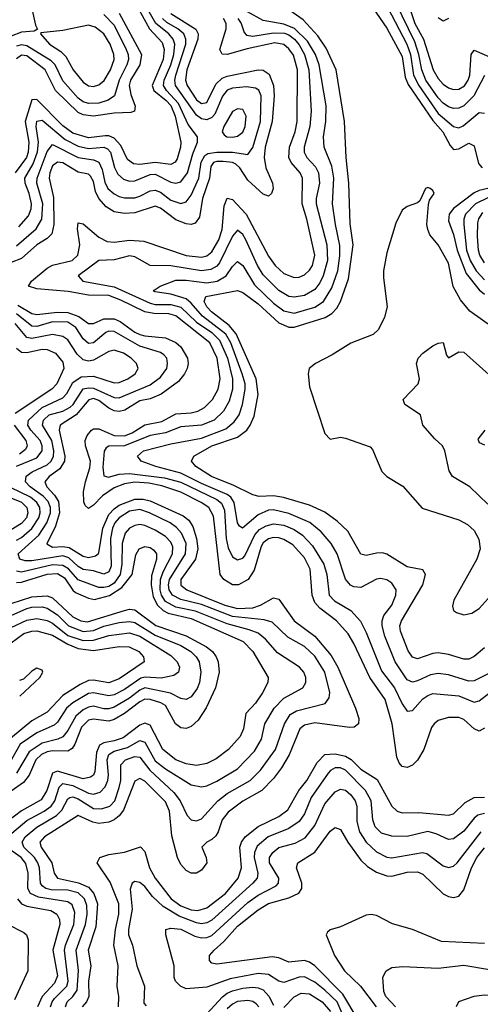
# Model space of a CAD drawing. Header units: inches. Extents: x 884549 to 1028252, y 526810 to 653624.
# Tile 362 of 656: x 910823 to 912614, y 611140 to 614965. Entities that reach past the tile are written whole.
import ezdxf

# ---------------------------------------------------------------- set-up
doc = ezdxf.new("R2010")
doc.units = ezdxf.units.IN
doc.header["$MEASUREMENT"] = 0
doc.layers.add('A9611', color=7, linetype='Continuous')

msp = doc.modelspace()

# ---------------------------------------------------------------- linework, layer by layer
at = {"layer": 'A9611', "color": 5}
for points, elevation in [([(912630, 614748.2), (912589, 614670), (912550, 614630.8), (912530, 614621.6), (912510, 614620.3), (912490, 614626.7), (912470, 614640.6), (912450, 614661.9), (912402.5, 614730), (912386.2, 614770), (912374.9, 614830), (912359.9, 614879.9), (912237.8, 615130)], 2460), ([(910819.5, 614160.5), (910856.3, 614203.7), (910866.8, 614230), (910868.7, 614250), (910859.5, 614290), (910843.7, 614330), (910842.8, 614350), (910874.5, 614405.5), (910891.3, 614451.3), (910896, 614490), (910886.4, 614550), (910890, 614571.1), (910910, 614575.1), (910999.8, 614499.8), (911050, 614474.2), (911090, 614465.3), (911150, 614470.5), (911163.8, 614463.8), (911175.9, 614450), (911191.6, 614391.6), (911204.7, 614364.7), (911225.8, 614345.8), (911250, 614337.9), (911270, 614338.8), (911330, 614364.3), (911350, 614365.2), (911410, 614333.9), (911430, 614330.4), (911450, 614335.6), (911475.8, 614370), (911495.9, 614444.1), (911513.7, 614490), (911514.7, 614510), (911478.4, 614558.4), (911439.7, 614639.7), (911393.7, 614690), (911382, 614710), (911384.1, 614730), (911410.2, 614789.8), (911421.7, 614830), (911426, 614870), (911419.9, 614890), (911402.6, 614910), (911351.5, 614950), (911290, 615060.1)], 2560), ([(912170, 615050.1), (912250, 614932.8), (912310, 614822.5), (912322.2, 614742.2), (912333.2, 614713.2), (912430, 614573.9), (912468.4, 614530), (912496.6, 614476.6), (912510, 614461.5), (912530, 614463.9), (912570, 614485.6), (912590, 614474.8), (912607, 614407), (912621.1, 614390)], 2420), ([(910866, 615026), (910884.5, 614944.5), (910892, 614928), (910879.6, 614920.4), (910830, 614916.2), (910790, 614900.7)], 2660), ([(911270, 615033.1), (911327.1, 614930), (911376.5, 614876.5), (911385.1, 614850), (911380.6, 614810), (911338, 614710), (911344.1, 614690), (911391.9, 614651.9), (911410, 614631.4), (911427.7, 614590), (911449.1, 614490), (911447.9, 614470), (911435.1, 614424.9), (911427.8, 614412.2), (911410, 614402.7), (911350, 614410.8), (911290, 614403.1), (911265.9, 614405.9), (911241.8, 614421.8), (911216.6, 614476.6), (911190, 614504.8), (911170, 614513.8), (911154.6, 614514.6), (911090, 614506.9), (911030, 614524.7), (910990, 614552.6), (910890, 614654.8), (910870, 614653.9), (910843.5, 614570), (910858.7, 614490), (910855.7, 614450), (910848.9, 614430), (910805.6, 614370)], 2580), ([(912651.9, 612428.1), (912590, 612396.5), (912570, 612395.9), (912490, 612420.5), (912450, 612425.1), (912420.3, 612419.7), (912370, 612396.3), (912350, 612391.9), (912330, 612400.7), (912283.4, 612470), (912243.2, 612570), (912232, 612610), (912232.3, 612630), (912239.2, 612650), (912270, 612690.2), (912286.1, 612730), (912286.6, 612750), (912270, 612776.3), (912250, 612789.2), (912226.3, 612793.7), (912210, 612791.8), (912150, 612759.9), (912121.9, 612761.9), (912108.9, 612768.9), (912090, 612791.6), (912057.1, 612890), (912034.4, 612930), (911995.2, 612975.2), (911951.2, 613011.2), (911870, 613047.3), (911810, 613061.5), (911790, 613059.2), (911750, 613041.5), (911689.4, 612989.4), (911677.2, 612997.1), (911670.3, 613010.3), (911656.9, 613090), (911643.5, 613110), (911630, 613120.9), (911530, 613163.4), (911450, 613204.1), (911352.2, 613230), (911295.5, 613250), (911281, 613270), (911304.8, 613290), (911410, 613317.2), (911530, 613338.9), (911623.9, 613376.1), (911657.4, 613402.6), (911675.8, 613430), (911689.7, 613470.3), (911699.5, 613530), (911699, 613550), (911688.5, 613590), (911644.1, 613710), (911624, 613744), (911533.6, 613813.6), (911490, 613864.4), (911470, 613880.5), (911410, 613898.8), (911350, 613907.6), (911343.1, 613910), (911345.8, 613914.2), (911369.6, 613930), (911430, 613953.3), (911470, 613953.3), (911550, 613943.2), (911590.2, 613949.8), (911625.2, 613970), (911650, 614007), (911670, 614026.1), (911690, 614010.7), (911735.5, 613935.5), (911810, 613863.9), (911850, 613834.1), (911890, 613824.6), (911971.1, 613848.9), (912004.5, 613870), (912036.5, 613923.5), (912059.3, 613990), (912067.6, 614047.6), (912068.3, 614088.3), (912050.2, 614170), (912039.6, 614250), (912043.9, 614350), (912036, 614396), (912006.2, 614470), (912004.5, 614510), (912013.7, 614570), (912014.7, 614630), (911987.4, 614790), (911973, 614830), (911942.4, 614882.4), (911891.7, 614931.7), (911850, 614947.5), (911770, 614962.7), (911647.4, 615030)], 2440), ([(912630, 612525.4), (912590, 612491.3), (912570, 612480.3), (912550, 612480.3), (912490, 612498.5), (912450, 612505.2), (912430, 612503.1), (912370, 612482.1), (912350, 612488.3), (912333.8, 612513.8), (912303.4, 612590), (912301.2, 612610), (912308, 612630), (912390.3, 612770), (912401, 612810), (912390, 612828.4), (912330, 612839.7), (912250, 612888.9), (912233.4, 612893.4), (912210, 612893.2), (912170, 612884), (912150, 612888.3), (912098.5, 612978.5), (912057.6, 613017.6), (912010, 613052), (911950, 613078.7), (911848.8, 613108.8), (911810, 613115.5), (911753.4, 613113.4), (911730, 613118.9), (911655.8, 613155.8), (911568.7, 613190), (911507.5, 613230), (911491.4, 613250), (911500.3, 613270), (911570.5, 613310), (911670, 613343.9), (911705.5, 613370), (911719.6, 613390), (911734.5, 613425.5), (911750.5, 613509.5), (911742.1, 613570), (911665, 613745), (911637.3, 613777.3), (911568.5, 613830), (911549.9, 613850), (911540.5, 613870), (911547, 613890), (911670, 613913.6), (911690, 613905.5), (911750, 613862), (911830, 613787.6), (911870, 613771.1), (911890, 613770.3), (912011.3, 613808.7), (912036.8, 613823.2), (912055.7, 613844.3), (912069.8, 613870.2), (912102, 613958), (912119, 614090), (912107.4, 614172.6), (912102.3, 614330), (912092, 614430), (912085.7, 614570), (912053.8, 614770), (912014.3, 614854.3), (911982.4, 614902.4), (911924.9, 614964.9), (911860.7, 615010)], 2420), ([(912253.6, 615013.6), (912328.9, 614870), (912342.5, 614830), (912354.2, 614750), (912374.5, 614710), (912450, 614601.4), (912510, 614549.7), (912530, 614545.6), (912547.2, 614552.8), (912610, 614604.7), (912630, 614601.8)], 2440), ([(912337.1, 615017.1), (912359.5, 614950), (912393.4, 614890), (912430.4, 614770.4), (912450, 614736.9), (912470, 614715), (912490, 614701.1), (912510, 614694.4), (912530, 614695.3), (912552, 614708), (912566.9, 614730), (912573.7, 614750), (912578.2, 614830), (912590, 614846.9), (912650, 614821.4)], 2480), ([(911410, 614989.2), (911508.1, 614928.1), (911516.3, 614910), (911516, 614890), (911472.4, 614770), (911466.9, 614730), (911473.6, 614710), (911510, 614653.8), (911530, 614639.6), (911550, 614643.9), (911585.2, 614714.8), (911610, 614737.8), (911630, 614746.4), (911750, 614771.1), (911770, 614768.7), (911793.3, 614753.3), (911809.9, 614710), (911811.7, 614670), (911805, 614570), (911777.4, 614470), (911773.3, 614430), (911780.1, 614390), (911805.6, 614330), (911808.1, 614310), (911802, 614290), (911790, 614279.4), (911770, 614286.9), (911710, 614341.6), (911678.3, 614390), (911663.8, 614403.8), (911650, 614410.6), (911614.4, 614414.4), (911590, 614414.7), (911576.4, 614410), (911565.7, 614394.3), (911560.4, 614350), (911534, 614270), (911522.5, 614197.5), (911505.2, 614174.8), (911490, 614169.3), (911470, 614171.6), (911430, 614187.5), (911370, 614233.2), (911350, 614240.7), (911270, 614214.8), (911230, 614212.6), (911190, 614218.5), (911158.6, 614238.6), (911130.1, 614270), (911118.1, 614298.1), (911110, 614336), (911097.9, 614357.9), (911090, 614364.7), (911050, 614373), (910990, 614409.1), (910970, 614412), (910950, 614396.9), (910939.6, 614370), (910937.2, 614350), (910954.4, 614274.4), (910956, 614170), (910947.3, 614132.7), (910930, 614114.8), (910889.8, 614090.2), (910830, 614037.6), (910790, 614021.6)], 2520), ([(911210.1, 614990.1), (911296.5, 614830), (911290, 614790), (911253.6, 614730), (911248.9, 614710), (911254.4, 614674.4), (911271.2, 614628.8), (911269.8, 614610.2), (911255.4, 614604.6), (911190, 614601.9), (911110, 614590.7), (911070, 614595.1), (911050, 614604.3), (910961.5, 614690), (910921.8, 614770), (910850, 614825.5), (910830, 614827.6), (910810, 614813.5)], 2620), ([(911150, 614985.2), (911190, 614943.5), (911236.5, 614850), (911244.1, 614830), (911245.5, 614810), (911239.8, 614790), (911209.2, 614730), (911192, 614670), (911167.3, 614652.7), (911130, 614641.3), (911090, 614639.9), (911070, 614646.3), (911050, 614659.9), (910990, 614728.2), (910960.2, 614790), (910945.1, 614805.1), (910850, 614863.4), (910830, 614867), (910810, 614862.7)], 2640), ([(910810, 614086.9), (910886.9, 614153.1), (910908.5, 614190), (910912.8, 614250), (910889.2, 614330), (910890.2, 614350), (910930, 614452.7), (910950, 614480.1), (911050, 614429.8), (911110, 614420.2), (911130, 614412.1), (911143.1, 614383.1), (911153.6, 614333.6), (911166, 614310), (911190, 614288.5), (911210, 614278.7), (911230, 614273.4), (911270, 614273.6), (911290, 614279.2), (911330, 614300.6), (911350, 614302.9), (911370, 614295), (911410, 614264.5), (911450, 614251), (911470, 614258), (911490, 614283.3), (911519, 614350), (911528.4, 614411.6), (911542.1, 614437.9), (911554.2, 614445.8), (911590, 614450.7), (911650.9, 614450.9), (911710, 614441.6), (911730, 614468.4), (911759.1, 614570), (911761.7, 614670), (911752.1, 614692.1), (911739.6, 614699.6), (911704.1, 614704.1), (911650, 614698.9), (911630, 614691.4), (911611.2, 614668.8), (911581.2, 614598.8), (911570, 614584.9), (911550, 614575.6), (911530, 614579.8), (911510, 614594.6), (911428.7, 614710), (911425.4, 614730), (911429.4, 614750), (911468.3, 614870), (911469, 614890), (911460.5, 614910), (911438.3, 614930), (911394.8, 614954.8), (911378.3, 614970)], 2540), ([(912630, 612212.6), (912610, 612201.5), (912590, 612209.9), (912550, 612246.7), (912530, 612254.2), (912490, 612254.7), (912450, 612242), (912434.3, 612230), (912424.6, 612215.4), (912394.3, 612130), (912370, 612088.5), (912350, 612068.6), (912330, 612060.5), (912310, 612063.7), (912298, 612078), (912290, 612099.6), (912270.8, 612230), (912243.6, 612323.6), (912184.4, 612410), (912122.2, 612542.2), (912099.7, 612579.7), (912054.9, 612630), (911990, 612678.4), (911970, 612700.7), (911960.2, 612730), (911952.1, 612830), (911930, 612874.2), (911885.5, 612925.5), (911850, 612946.3), (911830, 612952.2), (911810, 612953.1), (911790, 612947.8), (911770, 612932.6), (911761.6, 612918.4), (911733.9, 612826.1), (911711.6, 612790), (911673.2, 612770), (911650, 612769.4), (911616, 612790), (911602.4, 612810), (911576.5, 613036.5), (911558.1, 613070), (911528.7, 613090), (911450, 613129.3), (911374.9, 613154.9), (911324.5, 613164.5), (911270, 613168.1), (911230, 613161.7), (911190, 613146.5), (911144.7, 613115.3), (911110, 613079.7), (911090, 613065.9), (911077.7, 613077.7), (911071.7, 613091.7), (911070.8, 613130.8), (911078.1, 613170), (911096, 613224), (911098.2, 613250), (911079.2, 613310), (911077.8, 613330), (911085.3, 613350), (911101.4, 613370), (911110, 613376), (911130, 613375.9), (911190, 613350), (911230, 613348.3), (911259.8, 613360.2), (911310, 613391.5), (911375.6, 613404.4), (911430, 613434.3), (911490, 613437.8), (911515.4, 613444.6), (911541.4, 613458.6), (911572.2, 613490), (911594.6, 613530), (911602.6, 613570), (911591.2, 613650), (911562.7, 613710), (911430, 613815.1), (911402.7, 613822.7), (911344, 613824), (911310, 613829.7), (911216.2, 613876.2), (911170, 613893.2), (911090, 613894.4), (911011, 613909), (910890, 613919.5), (910856.8, 613930), (910868.7, 613950), (910930, 614000.1), (910950, 614011), (911027.4, 614030), (911049.3, 614050), (911056.9, 614090), (911047.4, 614152.6), (911050, 614176.1), (911070, 614171.6), (911130, 614120.7), (911163.4, 614103.4), (911190, 614101.1), (911250, 614108.7), (911305.1, 614105.1), (911469.6, 614049.6), (911530, 614042.7), (911550, 614048.2), (911570, 614063.7), (911596.9, 614110), (911610.2, 614150), (911617.5, 614242.5), (911630, 614271.3), (911650, 614266.4), (911702.8, 614210), (911790, 614046), (911815.7, 614010), (911850, 613979.2), (911890, 613964.3), (911910, 613964.6), (911930, 613974), (911950, 613991.9), (911961.4, 614010), (911970.8, 614050), (911939.3, 614190), (911920.9, 614250), (911922, 614350), (911913.3, 614370), (911878.1, 614410), (911869.1, 614430), (911871.8, 614470), (911894.3, 614530), (911901.6, 614570), (911902.5, 614770), (911887.3, 614827.3), (911870, 614852.6), (911850, 614868.4), (911814.9, 614874.9), (911707.6, 614852.4), (911630, 614829.9), (911610, 614830.7), (911601, 614850), (911626, 614930), (911625.5, 614950), (911614.7, 614970)], 2480), ([(911670.6, 614970), (911684.3, 614950), (911695.2, 614915.2), (911705.2, 614905.2), (911730, 614901), (911810, 614914.3), (911853.1, 614913.1), (911870, 614906.7), (911891.1, 614890), (911910, 614867.2), (911930.2, 614830), (911946.5, 614770), (911955.9, 614610), (911950.5, 614550), (911929.3, 614470), (911929.2, 614450), (911938.8, 614430), (911973, 614393), (911984.4, 614370), (911988, 614330), (911976, 614270), (911976.2, 614250), (912017.7, 614090), (912019.5, 614030), (912003.4, 613970), (911990, 613943.1), (911970, 613917.2), (911930, 613893.5), (911890, 613887.7), (911870, 613890.4), (911830, 613913.5), (911770, 613974), (911747.1, 614010), (911701.9, 614110), (911690, 614130.7), (911670, 614147.4), (911650, 614123.9), (911599.8, 614020.2), (911590, 614007.7), (911565.7, 613994.3), (911530, 613989.8), (911410.6, 614009.4), (911330, 614010.1), (911270, 614043.8), (911250, 614048), (911190, 614032.4), (911130, 614030.1), (911049.7, 613970), (911068.8, 613950), (911190, 613928), (911330, 613863.7), (911350, 613859.2), (911410, 613858.7), (911450, 613848.6), (911510.4, 613790.4), (911570, 613750), (911600.2, 613720.2), (911630.3, 613650), (911650.6, 613570), (911650.9, 613530), (911637.3, 613482.7), (911615.4, 613444.6), (911579.2, 613410), (911530, 613389.8), (911450, 613384.1), (911390, 613360.5), (911330, 613349.3), (911230, 613310.2), (911170, 613307.8), (911158.5, 613301.5), (911150.7, 613289.3), (911146.2, 613226.2), (911150, 613193.7), (911168.4, 613188.4), (911210, 613200.2), (911250, 613202.7), (911385.4, 613185.4), (911450, 613168.1), (911590, 613101), (911607.1, 613087.1), (911619.5, 613059.5), (911625.2, 612950), (911633.2, 612913.2), (911650, 612878.2), (911670, 612867), (911690, 612872.9), (911697.8, 612882.2), (911736.5, 612963.5), (911755.5, 612984.5), (911780.6, 612999.4), (911810, 613006.1), (911850, 613001), (911890, 612984.1), (911922.6, 612962.6), (911961.7, 612921.7), (912005.1, 612850), (912017.2, 612810), (912026.3, 612730), (912047.1, 612707.1), (912110.5, 612670), (912148.3, 612628.3), (912170, 612584.8), (912230, 612435.7), (912279.9, 612370), (912310, 612307.1), (912330, 612279.3), (912350, 612281.8), (912390, 612326.1), (912410, 612339.9), (912430, 612346.9), (912530, 612338.3), (912590, 612313.2), (912610, 612318.5), (912650, 612349.4)], 2460), ([(912490, 614969.3), (912470, 614959), (912450, 614973)], 2520), ([(912670, 614316.1), (912610, 614302.3), (912590, 614293.1), (912510, 614232.3), (912493.1, 614210), (912490, 614183.6), (912510.2, 614130.2), (912524, 614070), (912559.3, 613979.3), (912610, 613915.4), (912630, 613898.3)], 2420), ([(912662.1, 613770), (912573.4, 613833.4), (912536.9, 613876.9), (912508.5, 613928.5), (912490, 614019.9), (912450, 614090.5), (912418.3, 614130), (912409.6, 614150), (912405.7, 614170), (912412.6, 614247.4), (912416, 614264), (912434.7, 614290), (912430, 614302), (912418.8, 614310), (912410, 614313.4), (912401.2, 614310), (912378.3, 614261.7), (912370, 614253.4), (912330, 614239.3), (912310, 614225.5), (912285, 614175), (912250, 614059.1), (912237.7, 613990), (912237.3, 613962.7), (912252.4, 613850), (912241.7, 613810), (912217.8, 613762.2), (912197.8, 613742.2), (912110, 613708.7), (912037.4, 613662.6), (911973.3, 613630), (911947.8, 613610), (911944.4, 613590), (911950, 613539), (912010, 613358), (912030, 613335.6), (912070, 613342.7), (912090, 613339.8), (912185.7, 613305.7), (912195.1, 613295.1), (912231.1, 613210), (912250.6, 613190.6), (912313, 613153), (912388.1, 613068.1), (912530, 613021.9), (912564.3, 613004.3), (912590, 612980.6), (912607.7, 612947.7), (912614, 612910), (912600.5, 612870), (912511.6, 612710), (912506.3, 612686.3), (912509.9, 612670), (912521.5, 612661.5), (912550, 612653), (912580.6, 612659.4), (912610, 612677.2), (912644.1, 612715.9)], 2380), ([(912646.1, 614273.9), (912595.8, 614250), (912556.4, 614210), (912549.4, 614190), (912549.8, 614170.2), (912560.5, 614070), (912574, 614030), (912597.3, 613990), (912630, 613954.8)], 2440), ([(912630, 614020.9), (912612.7, 614050), (912606.7, 614070), (912603, 614123), (912604.5, 614175.5), (912608.6, 614191.4), (912624.3, 614215.7)], 2460), ([(910815.8, 613855.8), (910870, 613824), (910890, 613820), (910970, 613829.3), (911010, 613828.2), (911052.1, 613812.1), (911090, 613784.8), (911110, 613785.4), (911150, 613802.6), (911190, 613803.1), (911213, 613793), (911270, 613751.8), (911290, 613742.4), (911310, 613736.6), (911390, 613728.9), (911430, 613711.5), (911450, 613694.2), (911474.7, 613650), (911477.8, 613630), (911473.5, 613610), (911463.9, 613590), (911439.9, 613560.1), (911372.7, 613510), (911330, 613491.8), (911290, 613484.1), (911231.5, 613448.5), (911210, 613443), (911190, 613445.6), (911170, 613455.8), (911130, 613486.1), (911110, 613493.4), (911091, 613489), (911042.6, 613430), (910980.1, 613390), (910975.6, 613370), (910997.8, 613270), (910996.6, 613250), (910979.1, 613220.9), (910937, 613190), (910920.7, 613170), (910927.8, 613150), (910958.5, 613118.5), (910974, 613094), (910978.1, 613050), (910961.8, 612998.2), (910928.7, 612928.7), (910950, 612916), (910990, 612918.5), (911015.2, 612915.2), (911070, 612880.5), (911090, 612875.2), (911118, 612882), (911128.8, 612891.2), (911130, 612894), (911145.4, 612990), (911170, 613042.3), (911190, 613065), (911210, 613079.1), (911270, 613102), (911302.7, 613102.7), (911330, 613095.8), (911458.3, 613038.3), (911480.8, 613020.8), (911496.2, 612996.2), (911509.7, 612950), (911515.5, 612910), (911506.3, 612870), (911449, 612790), (911450, 612768.1), (911472.3, 612750), (911620.9, 612690), (911670, 612677.8), (911730, 612680.5), (911759.2, 612690), (911810, 612718.5), (911830, 612713.6), (911890, 612630), (911970.3, 612570), (912034.6, 612494.6), (912059.5, 612450), (912129, 612290), (912142.2, 612250), (912139.8, 612230), (912122.8, 612217.2), (912104.7, 612215.3), (911970, 612233), (911930, 612224.7), (911911.7, 612210), (911870.8, 612109.2), (911841.1, 612058.9), (911810, 612017.7), (911764.4, 611970), (911690, 611928.7), (911633, 611887), (911610, 611856.6), (911595.1, 611810), (911585.4, 611794.6), (911570, 611780.1), (911550.5, 611770), (911531.1, 611750), (911547.4, 611710), (911549.9, 611690), (911530, 611660.9), (911510, 611649.5), (911490, 611648.9), (911470, 611659.8), (911450, 611683.5), (911435.8, 611710), (911414.7, 611794.7), (911404.8, 611890), (911390, 611927), (911310, 612006.3), (911290, 612016.9), (911270, 612006.3), (911226.3, 611893.7), (911210, 611872.4), (911190, 611856.8), (911170, 611847.4), (911130, 611842.7), (911107.7, 611847.7), (911050, 611873.1), (910919.6, 611790), (910901.2, 611770), (910905.7, 611750), (910947.9, 611690), (910956.6, 611650), (910969.4, 611630), (911051.7, 611611.7), (911090, 611594.5), (911111.5, 611570), (911124.9, 611530), (911118.9, 611441.1), (911088.8, 611350), (911099.8, 611290), (911090.2, 611230), (911091.3, 611170), (911081.9, 611150), (911065.3, 611130)], 2520), ([(911000.4, 611130), (911007.6, 611150), (911030, 611170.4), (911045.7, 611194.3), (911051.8, 611271.8), (911042.5, 611350), (911079.1, 611450), (911084.7, 611490), (911083.5, 611523.5), (911074.7, 611550), (911050, 611572.5), (911010, 611583.3), (910945.1, 611585.1), (910924.7, 611590), (910910, 611600.5), (910903.2, 611610), (910899.3, 611670), (910893.7, 611690), (910880.9, 611710), (910839.3, 611750), (910832.9, 611770), (910843.4, 611790), (910890, 611828.7), (910966.4, 611873.6), (910986, 611894), (911010, 611938.6), (911017.1, 611942.9), (911030, 611946.6), (911050, 611937.6), (911110, 611900.6), (911140.9, 611899.1), (911173.4, 611910), (911193, 611930), (911210, 611982), (911215.7, 612010), (911216.4, 612070), (911233.7, 612090), (911270, 612102.9), (911290, 612100.1), (911329.2, 612049.2), (911422.6, 611962.6), (911446.9, 611930), (911474, 611874), (911490, 611856), (911510, 611852.5), (911530, 611860.2), (911592.7, 611930), (911630, 611958.3), (911718.6, 612010), (911759.5, 612050), (911817.5, 612130), (911852.6, 612230), (911874.1, 612265.9), (911899.6, 612280.4), (912011, 612309), (912026.8, 612330), (912028.9, 612351.1), (912009.9, 612430), (911970, 612492.2), (911930, 612529.9), (911865.9, 612565.9), (911804.1, 612624.1), (911773.7, 612633.7), (911650, 612646.3), (911530, 612692.8), (911450, 612712.3), (911417.3, 612730), (911404.1, 612750), (911401.6, 612770), (911405.2, 612790), (911467.8, 612890), (911470.3, 612930.3), (911452.3, 612970), (911432.7, 612992.7), (911408.3, 613010), (911328.1, 613050), (911290, 613061.9), (911250, 613055.9), (911210, 613030.5), (911193.2, 613010), (911183.5, 612990), (911175.2, 612950), (911178, 612842), (911170, 612820.4), (911150, 612811.4), (911110, 612824.3), (911070, 612828.6), (911050, 612840.4), (911013.9, 612873.9), (910990, 612881.7), (910870, 612862.6), (910843.5, 612863.5), (910822.7, 612870), (910816.2, 612890), (910897, 612963), (910927.9, 613010), (910942.5, 613050), (910942.9, 613070), (910933.3, 613093.3), (910914, 613114), (910863.9, 613150), (910845.6, 613170), (910848, 613192), (910871.4, 613208.6), (910930, 613236.1), (910945.7, 613250), (910954.7, 613270), (910955.4, 613290), (910947.3, 613330), (910911.8, 613390), (910915.7, 613410), (910937.9, 613430), (910990, 613443.9), (911019.6, 613460.4), (911030.9, 613470), (911070, 613530.8), (911090, 613535.6), (911110, 613533.8), (911190, 613497.2), (911210, 613495.6), (911330, 613546.7), (911370, 613575.8), (911394.4, 613610), (911397.9, 613630), (911394.3, 613650), (911382.9, 613662.9), (911370, 613672.2), (911290, 613696.3), (911190, 613754), (911170, 613754.9), (911158.3, 613750), (911110, 613709.9), (911090, 613706.7), (911070, 613725.3), (911041.5, 613770), (911010, 613790.5), (910950, 613791.1), (910890, 613773.5), (910870, 613774.7), (910810, 613822.7)], 2540), ([(910810, 613230.2), (910890, 613263.4), (910909.7, 613290), (910910.2, 613310), (910902.5, 613330), (910866.4, 613370), (910854.9, 613390), (910856.9, 613410), (910910, 613459.1), (910990, 613495.6), (911006.4, 613513.6), (911030, 613555.9), (911062.3, 613577.7), (911110, 613580.9), (911190, 613554.4), (911210, 613555.6), (911243.7, 613570), (911271.2, 613590), (911283.4, 613610), (911277.2, 613630), (911256.7, 613650), (911226.2, 613670), (911190, 613680.8), (911170, 613676.3), (911110, 613642.1), (911090, 613639.1), (911070, 613644.3), (911046.2, 613666.2), (911010, 613721.5), (910990, 613734), (910950, 613741.7), (910870, 613726.1), (910850.2, 613730.2), (910804.9, 613784.9)], 2560), ([(912643.6, 613083.6), (912572.8, 613150), (912505.6, 613190), (912492.4, 613212.4), (912475.7, 613290), (912466.9, 613310), (912436.5, 613336.5), (912391.1, 613390), (912381.3, 613430), (912321, 613470), (912317.5, 613477.5), (912313.6, 613490), (912372.3, 613550), (912377.3, 613570), (912366.3, 613630), (912372, 613650), (912390, 613669.1), (912430, 613697.6), (912450, 613708), (912470, 613710.8), (912482.5, 613662.5), (912490, 613651.3), (912530, 613674.9), (912550, 613674), (912732.9, 613510)], 2360), ([(910810, 613689.4), (910830, 613673.4), (910850, 613672.6), (910910, 613684.8), (910930, 613683.8), (910962.5, 613670), (910990, 613635), (910993.8, 613610), (910967.1, 613550), (910947.9, 613530), (910805.1, 613434.9)], 2580), ([(910801, 613390), (910846.5, 613330), (910851.9, 613310), (910845, 613295), (910822.5, 613277.5)], 2580), ([(912632, 613370), (912604.7, 613335.3), (912610, 613322), (912630, 613314)], 2360), ([(910810, 612942.7), (910830, 612953.5), (910870, 612988.1), (910896.8, 613030), (910902.5, 613050), (910901.3, 613070), (910889.9, 613090), (910864.7, 613110), (910787.5, 613147.5)], 2560), ([(910759.7, 613119.7), (910830, 613090.5), (910840.7, 613080.7), (910850.8, 613070), (910855, 613050), (910848.7, 613030), (910830, 613007.4), (910790, 612983.1)], 2580), ([(910774.7, 611790), (910850, 611854.5), (910918.2, 611890), (910945, 611910), (910958.9, 611930), (910975.9, 611984.1), (910990, 611998.1), (911030, 611990), (911090, 611960.2), (911110, 611956.8), (911135.3, 611964.7), (911155.3, 611984.7), (911165.9, 612010), (911168.3, 612031.7), (911162.4, 612090), (911169, 612111), (911190, 612123.1), (911241.9, 612138.1), (911290, 612164.3), (911310, 612158.8), (911350, 612086.3), (911390, 612054.9), (911490, 611992.3), (911530, 611985.4), (911550, 611988.7), (911590, 612006.9), (911670, 612054.9), (911736.1, 612123.9), (911763, 612170), (911776.3, 612230), (911812.6, 612290), (911850, 612329.2), (911923.2, 612370), (911935.3, 612390), (911936, 612410), (911927.4, 612430), (911910.2, 612450.2), (911825.4, 612505.4), (911778.7, 612558.7), (911750, 612581.5), (911715.2, 612595.2), (911630, 612617.6), (911506.8, 612666.8), (911430, 612682.6), (911390, 612705.2), (911374.8, 612730), (911369.6, 612749.6), (911370.1, 612789.9), (911380.3, 612819.7), (911417.2, 612890), (911417.8, 612917.8), (911410, 612935.9), (911390, 612957.6), (911350, 612982.4), (911310, 612999.9), (911290, 613003.4), (911270, 613000.1), (911250, 612989.4), (911233.5, 612970), (911221.3, 612930), (911219.9, 612850), (911212.9, 612810), (911190, 612776.2), (911170, 612763.7), (911150, 612758.8), (911130, 612759.7), (911050, 612788.8), (911012, 612832), (910990, 612845.3), (910950, 612847.4), (910830, 612819.2), (910810, 612822.3)], 2560), ([(910810, 612779), (910830, 612780.1), (910930, 612810.6), (910970, 612813.1), (910997, 612797), (911028.9, 612748.9), (911040.2, 612740.2), (911090, 612718.2), (911113, 612713), (911171.9, 612728.1), (911220.4, 612759.6), (911260.2, 612810), (911274.2, 612885.8), (911287.2, 612910), (911310, 612918.4), (911330, 612915), (911344.7, 612904.7), (911354.7, 612890), (911355.2, 612870), (911335.5, 612804.5), (911333.7, 612770), (911342.4, 612722.4), (911358.1, 612690), (911380.8, 612670), (911400.1, 612660.1), (911490, 612638.8), (911691.4, 612550), (911729.5, 612510), (911788.6, 612410), (911788.1, 612390), (911767.4, 612350), (911740.2, 612310), (911702.5, 612270), (911692.8, 612210), (911679.9, 612180.1), (911635, 612130), (911586.5, 612093.5), (911550, 612075.4), (911510, 612067.1), (911470, 612073.8), (911430, 612090.1), (911378.8, 612130), (911330, 612224.9), (911310, 612232.1), (911290, 612224.1), (911224.8, 612175.2), (911190, 612163.1), (911150, 612155.9), (911133.5, 612146.5), (911121.6, 612118.4), (911115.3, 612044.7), (911109.2, 612030.8), (911098.1, 612021.9), (911070, 612015.9), (910970, 612046), (910950, 612037.9), (910928.8, 611970), (910906.3, 611933.7), (910830, 611892.2), (910748.5, 611830)], 2580), ([(910790, 612697.5), (910870, 612722.6), (910930, 612727.1), (910950, 612719.1), (911030, 612645.7), (911060.8, 612630), (911086, 612626), (911230, 612670), (911250, 612674.6), (911270, 612672.6), (911352, 612612), (911470, 612571.2), (911548.6, 612528.6), (911571.9, 612510), (911586.9, 612490), (911594.3, 612470), (911598.8, 612430), (911584.1, 612370), (911547.9, 612292.1), (911516.6, 612243.4), (911490, 612218.8), (911470, 612211.5), (911450, 612214.7), (911428.4, 612230), (911390, 612300.6), (911371.6, 612311.6), (911330, 612324.5), (911310, 612324.9), (911290, 612314.8), (911230, 612269.8), (911190, 612246.5), (911170, 612239.9), (911110, 612248.1), (911090, 612244.2), (911062.8, 612217.2), (911036.9, 612150), (911026.2, 612133.8), (911010, 612122.8), (910950, 612124.6), (910930, 612121.2), (910907.7, 612110), (910885.6, 612090), (910859.1, 612030), (910838, 612002), (910790, 611967.4)], 2620), ([(910790, 612650.4), (910850, 612677.8), (910870, 612682.6), (910910, 612683.7), (910930, 612679.1), (910970, 612652.9), (911012.4, 612610), (911070, 612587.9), (911110, 612592.1), (911150, 612609.2), (911210, 612623.6), (911250, 612627.2), (911270, 612623.3), (911350, 612574), (911450, 612533.7), (911488.1, 612510), (911508.7, 612490), (911520.7, 612470), (911527.6, 612430), (911522.3, 612390), (911513.2, 612366.8), (911490, 612335.1), (911470, 612324.6), (911450, 612327.5), (911408.7, 612348.7), (911310, 612369.2), (911290, 612361), (911250, 612328.9), (911190, 612294.2), (911170, 612287.5), (911150, 612287.7), (911110, 612298.1), (911090, 612294.7), (911070, 612284.4), (911040.4, 612259.6), (911010, 612203.6), (910990, 612178.6), (910970.4, 612169.6), (910910, 612154.8), (910859.1, 612120.9), (910810, 612038.5)], 2640), ([(910790, 612604), (910850, 612632.9), (910890, 612638.8), (910930, 612630.9), (910950, 612620.8), (911010, 612572.8), (911070, 612553.4), (911110, 612554.5), (911170, 612573), (911250, 612583), (911290, 612570.4), (911410, 612494.7), (911435.7, 612470), (911444.4, 612450), (911440.2, 612430), (911422, 612418), (911372.5, 612407.5), (911311.2, 612411.2), (911293.2, 612406.8), (911230, 612362.7), (911190, 612342.9), (911170, 612337.9), (911110, 612350.6), (911090, 612347.7), (911029, 612311), (911004.9, 612290), (910970, 612236.6), (910956.2, 612223.8), (910890, 612194.1), (910824.6, 612150), (910779.3, 612070)], 2660), ([(910790, 612543.9), (910839.1, 612580.9), (910870, 612590.2), (910890, 612590.4), (910950, 612574.1), (911010, 612539), (911050, 612522.2), (911110, 612515.1), (911210, 612530.2), (911248.7, 612528.7), (911285.6, 612510), (911304.6, 612490), (911306.4, 612470), (911210, 612404.1), (911170, 612389.5), (911110, 612398.9), (911090, 612397.5), (911057.3, 612382.7), (910990, 612339.3), (910930, 612274.9), (910870, 612241), (910786.8, 612173.2)], 2680), ([(910822.6, 612337.4), (910900.7, 612410), (910912.2, 612430), (910910, 612438), (910890, 612446.2), (910870, 612433.6), (910837.4, 612402.6), (910822, 612398)], 2720), ([(911206.4, 611130), (911207.7, 611170), (911202.1, 611210), (911205.1, 611290), (911189.4, 611370), (911194.7, 611430), (911208.4, 611490), (911208.6, 611530), (911175.1, 611615.1), (911124.5, 611690), (911134.6, 611710), (911170, 611722.5), (911230, 611730.9), (911292.2, 611752.2), (911310, 611733.1), (911328, 611670), (911349.3, 611630), (911412.4, 611550), (911450, 611522), (911490, 611506.4), (911515.7, 611504.3), (911550, 611514.2), (911623.5, 611570), (911672.6, 611630), (911684.9, 611670), (911679.3, 611750), (911685.8, 611770), (911699.1, 611790), (911750, 611830.4), (911830.8, 611869.2), (911865.1, 611894.9), (911907.8, 611970), (911939.3, 612010), (911980, 612080), (912010, 612110.7), (912050, 612113.6), (912090, 612103.4), (912111.2, 612091.2), (912150, 612053.3), (912213.5, 612013.5), (912270, 611909.2), (912290.4, 611890), (912310, 611884.2), (912375.3, 611884.7), (912490, 611874.3), (912510, 611880.1), (912555.6, 611924.4), (912590, 611942.9), (912630, 611944.7)], 2480), ([(912630, 611881.3), (912605, 611875), (912590, 611863.3), (912550, 611812.5), (912510, 611782.3), (912490, 611780.1), (912442.7, 611802.7), (912410, 611810.7), (912330, 611791.3), (912270, 611792.8), (912230, 611805.1), (912205.7, 611830), (912196.2, 611856.2), (912189.2, 611930), (912167.7, 611970), (912090, 612049), (912070, 612058.1), (912050, 612058.2), (912031.5, 612048.5), (912022.1, 612037.9), (911956.3, 611943.7), (911930, 611880.1), (911909.3, 611850.7), (911870, 611822.6), (911789.2, 611790.8), (911746.1, 611753.9), (911735.9, 611730), (911734.2, 611710), (911748.3, 611650), (911745.9, 611630), (911729.9, 611610), (911570, 611467.3), (911550, 611456.6), (911530, 611452.9), (911510, 611456), (911442.7, 611482.7), (911380.2, 611520.2), (911339, 611559), (911310, 611598.1), (911290, 611613.8), (911270, 611617.4), (911260.3, 611610), (911252.7, 611587.3), (911259.7, 611510), (911245.3, 611430), (911246.4, 611410), (911260.9, 611370), (911278.5, 611290), (911308.7, 611210), (911305, 611145), (911314.6, 611134.6)], 2460), ([(912090.9, 611070.9), (912057, 611150), (912010, 611194.6), (911970, 611225.5), (911930, 611246.3), (911910, 611245.5), (911850, 611225.2), (911830, 611229.5), (911790, 611255.3), (911750, 611259.4), (911641, 611239), (911550, 611206), (911470, 611199.9), (911447.9, 611210), (911429, 611230), (911423.9, 611243.9), (911423.2, 611290), (911390.9, 611410), (911391.6, 611430), (911410, 611435.6), (911450, 611432.1), (911504.4, 611404.4), (911530, 611398.5), (911550, 611399.9), (911570, 611407.7), (911710, 611535.5), (911750, 611563.8), (911819.8, 611600.2), (911829.4, 611610), (911829.9, 611630), (911793.8, 611690), (911794.7, 611710), (911807.3, 611730), (911830.5, 611749.5), (911894.5, 611765.5), (911932.8, 611787.2), (911970, 611835), (912010, 611918.8), (912050, 611964.8), (912070, 611975.4), (912090, 611971.4), (912110, 611954.3), (912127.2, 611930), (912133.9, 611910), (912133.8, 611850), (912144.1, 611810), (912170.5, 611770.5), (912210, 611732.5), (912250, 611712.1), (912270, 611709.3), (912389.2, 611729.2), (912406.4, 611726.4), (912470, 611678.3), (912490, 611671.4), (912510, 611676.5), (912524.5, 611690), (912616.7, 611810)], 2440), ([(912139.6, 611079.6), (912078.8, 611178.8), (911970, 611289.6), (911950, 611303.6), (911930, 611309.9), (911870, 611303.9), (911830, 611320.8), (911805, 611325), (911590, 611295.6), (911570, 611299.8), (911561.4, 611310), (911561.3, 611330), (911578.5, 611350), (911616.5, 611383.5), (911670, 611443.1), (911750, 611507.2), (911790, 611531.1), (911870, 611553.1), (911908.2, 611571.8), (911919.5, 611590), (911920.3, 611610), (911898.8, 611670), (911903.9, 611690), (911970, 611730.6), (912030, 611812.8), (912050, 611826.2), (912070, 611818.6), (912098.8, 611770), (912150, 611699.6), (912175.8, 611675.8), (912210, 611653.4), (912250, 611638.5), (912270, 611637.9), (912330, 611653.6), (912370, 611655), (912390, 611645.6), (912469.2, 611569.2), (912490, 611558.3), (912510, 611555), (912530, 611560.5), (912550, 611584.1), (912579.2, 611670), (912600.1, 611710), (912630, 611747.4)], 2420), ([(910942.7, 611130), (910948.4, 611150), (910957.7, 611162.3), (911005.5, 611210), (911010.6, 611229.4), (910997.2, 611350), (911001, 611370), (911033.3, 611450), (911037.1, 611497.1), (911026.4, 611526.4), (911010, 611538.2), (910895.8, 611555.8), (910864.2, 611570), (910854.8, 611590), (910855.5, 611650), (910846.9, 611686.9), (910827.8, 611710), (910771.1, 611750)], 2560), ([(910814.5, 611550), (910829.2, 611530), (910850, 611520.8), (910944.1, 611504.1), (910967.3, 611490), (910977.8, 611470), (910978.4, 611450), (910952.2, 611350), (910969.2, 611250), (910958.2, 611221.8), (910909.5, 611170), (910891.7, 611130)], 2580), ([(912630, 611376.8), (912463.7, 611383.7), (912350, 611430.7), (912272.1, 611452.1), (912210, 611484.7), (912190, 611489.1), (912170, 611486.7), (912070, 611441.3), (912030, 611429), (912020.2, 611419.8), (912014.8, 611410), (912047.4, 611330), (912086.4, 611270), (912147.6, 611210), (912208.7, 611130)], 2380), ([(910773, 611453), (910838.9, 611418.9), (910849, 611410), (910855.7, 611390), (910854.2, 611270), (910802.7, 611157.3)], 2620), ([(912283.9, 611130), (912247.1, 611170), (912238.5, 611190), (912234.9, 611245.1), (912247.8, 611270), (912270, 611282.6), (912313, 611287), (912450, 611280.7), (912550, 611292), (912650, 611274.6), (912677.8, 611282.2), (912750, 611332.5), (912790, 611347.5), (912810, 611347.7), (912862.6, 611322.6), (912910, 611308.5), (912990, 611304.6), (913010, 611276.1), (913050, 611179), (913077.4, 611130)], 2360), ([(911550, 611102.5), (911611.5, 611168.5), (911630, 611182.6), (911650, 611192.3), (911690, 611202), (911730, 611206.2), (911750, 611204.5), (911770, 611196.5), (911791.3, 611171.3), (911810, 611136.1)], 2460), ([(911850, 611127.9), (911890, 611168.5), (911917.4, 611182.6), (911950, 611180.6), (911999.3, 611150), (912031.9, 611111.9)], 2460), ([(913008.5, 611110), (912950.1, 611190.1), (912930, 611206.9), (912910, 611213.4), (912890, 611214.2), (912871.3, 611208.7), (912830, 611182), (912790, 611171.7), (912690, 611170.8), (912630, 611176), (912589.4, 611170.6), (912529.3, 611150), (912519.6, 611130)], 2340), ([(911752.6, 611130), (911741.8, 611141.8), (911730, 611150.3), (911710, 611154.6), (911670, 611150.7), (911650, 611140.7), (911630, 611122.1)], 2480)]:
    msp.add_lwpolyline(points, dxfattribs=dict(at, elevation=elevation))
for points, elevation in [([(911090, 614944.1), (910990, 614923.5), (910905.3, 614914.7), (910903, 614910), (910938.3, 614870), (910982.1, 614842.1), (911002.5, 614822.5), (911030.1, 614770), (911070, 614722.2), (911090, 614708.7), (911110, 614706), (911130, 614712), (911151.1, 614728.9), (911176.1, 614770), (911190.2, 614810), (911188.6, 614830), (911174.5, 614870), (911149.4, 614910), (911116.3, 614936.3)], 2660), ([(911670, 614619.3), (911650, 614609.1), (911617.1, 614550), (911610.2, 614530), (911617.6, 614517.6), (911628.5, 614510), (911650, 614508.5), (911670, 614512.2), (911690, 614527.8), (911700.1, 614550), (911703.7, 614590), (911690, 614616.1)], 2560)]:
    msp.add_lwpolyline(points, close=True, dxfattribs=dict(at, elevation=elevation))

doc.saveas('drawing.dxf')
